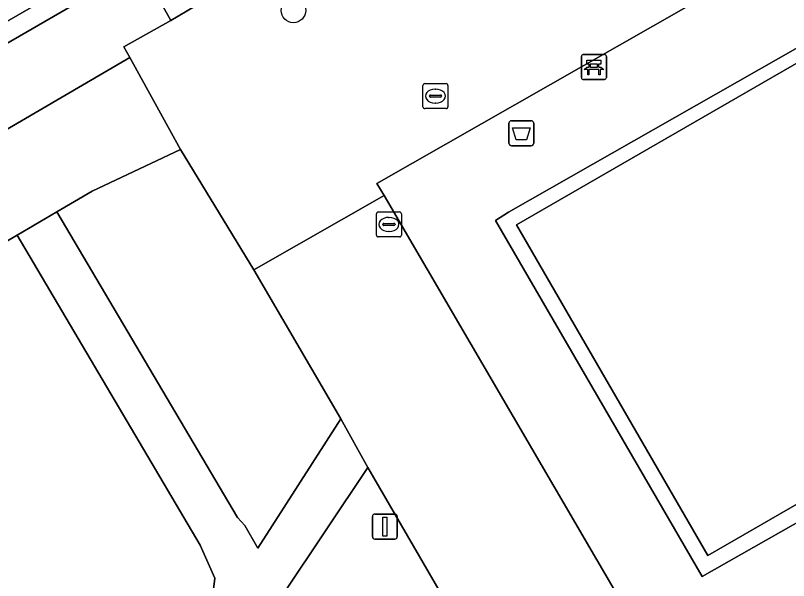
# Model space of a CAD drawing. Extents: x 155018 to 156648, y 383979 to 385733.
# Drawn here: x 155933.73 to 155964.63, y 385125.41 to 385148.02 of the extents above; entities that cross this region are included whole.
import ezdxf

# ---------------------------------------------------------------- set-up
doc = ezdxf.new("R2010")
doc.units = 0
for name, color, linetype in [('IMGEO_Afvalbak', 7, 'Continuous'), ('IMGEO_Bank', 7, 'Continuous'), ('IMGEO_Boom', 7, 'Continuous'), ('IMGEO_Groenvoorziening', 7, 'Continuous'), ('IMGEO_Lichtmast', 7, 'Continuous'), ('IMGEO_Pand', 7, 'Continuous'), ('IMGEO_Rijbaan_lokaal_gesloten', 7, 'Continuous'), ('IMGEO_Rioolput', 7, 'Continuous'), ('IMGEO_Voetpad_onverhard', 7, 'Continuous'), ('IMGEO_Voetpad_open', 7, 'Continuous')]:
    doc.layers.add(name, color=color, linetype=linetype)

msp = doc.modelspace()

# ---------------------------------------------------------------- linework, layer by layer
at = {"layer": 'IMGEO_Afvalbak'}
for p, q in [((155953.556, 385143.807), (155954.346, 385143.807)), ((155954.346, 385143.807), (155953.556, 385143.807)), ((155953.456, 385142.907), (155953.456, 385143.707)), ((155953.456, 385143.707), (155953.456, 385142.907)), ((155954.446, 385143.707), (155954.446, 385142.907)), ((155954.446, 385142.907), (155954.446, 385143.707)), ((155954.346, 385142.807), (155953.556, 385142.807)), ((155953.556, 385142.807), (155954.346, 385142.807))]:
    msp.add_line(p, q, dxfattribs=at)
msp.add_lwpolyline([(155953.599, 385143.521), (155954.303, 385143.521), (155954.154, 385143.051), (155953.748, 385143.051), (155953.599, 385143.521)], dxfattribs=at)
for centre, start, end in [((155953.556, 385143.707), 90, 180), ((155953.556, 385143.707), 90, 180), ((155954.346, 385143.707), 0, 90), ((155954.346, 385143.707), 360, 90), ((155953.556, 385142.907), 180, 270), ((155953.556, 385142.907), 180, 270), ((155954.346, 385142.907), 270, 0), ((155954.346, 385142.907), 270, 0)]:
    msp.add_arc(centre, 0.1, start, end, dxfattribs=at)
at = {"layer": 'IMGEO_Bank'}
for p, q in [((155956.352, 385145.533), (155956.352, 385146.374)), ((155956.352, 385146.374), (155956.352, 385145.533)), ((155956.427, 385146.458), (155957.268, 385146.458)), ((155957.268, 385146.458), (155956.427, 385146.458)), ((155957.352, 385146.383), (155957.352, 385145.542)), ((155957.352, 385145.542), (155957.352, 385146.383)), ((155956.661, 385145.964), (155956.661, 385146.07)), ((155956.705, 385146.07), (155956.705, 385145.964)), ((155956.993, 385146.076), (155956.711, 385146.076)), ((155956.711, 385145.958), (155956.993, 385145.958)), ((155956.999, 385145.964), (155956.999, 385146.07)), ((155957.043, 385146.07), (155957.043, 385145.964)), ((155957.049, 385145.856), (155956.656, 385145.856)), ((155957.277, 385145.458), (155956.436, 385145.458)), ((155956.436, 385145.458), (155957.277, 385145.458))]:
    msp.add_line(p, q, dxfattribs=at)
for points in [[(155956.599, 385145.856), (155956.457, 385145.856), (155956.569, 385145.958), (155956.655, 385145.958)], [(155956.655, 385146.076), (155956.569, 385146.076), (155956.569, 385146.237), (155957.132, 385146.237), (155957.132, 385146.076), (155957.049, 385146.076)], [(155957.049, 385145.958), (155957.132, 385145.958), (155957.244, 385145.856), (155957.105, 385145.856)], [(155956.649, 385145.849), (155956.649, 385145.642), (155956.606, 385145.642), (155956.606, 385145.849)], [(155957.099, 385145.849), (155957.099, 385145.642), (155957.055, 385145.642), (155957.055, 385145.849)]]:
    msp.add_lwpolyline(points, dxfattribs=at)
for centre, radius, start, end in [((155956.43, 385146.38), 0.0779, 92.4484, 184.2845), ((155956.43, 385146.38), 0.0779, 92.4484, 184.2845), ((155957.274, 385146.38), 0.0779, 2.4484, 94.2845), ((155957.274, 385146.38), 0.0779, 2.4484, 94.2845), ((155956.654, 385146.069), 0.00671, 2.8957, 87.1043), ((155956.654, 385145.965), 0.00671, 272.8957, 357.1043), ((155956.711, 385146.069), 0.00671, 92.8957, 177.1043), ((155956.711, 385145.965), 0.00671, 182.8957, 267.1043), ((155956.993, 385146.069), 0.00671, 2.8957, 87.1043), ((155956.993, 385145.965), 0.00671, 272.8957, 357.1043), ((155957.05, 385146.069), 0.00671, 92.8957, 177.1043), ((155957.05, 385145.965), 0.00671, 182.8957, 267.1043), ((155956.599, 385145.849), 0.00671, 2.8957, 87.1043), ((155956.656, 385145.849), 0.00671, 92.8957, 177.1043), ((155957.048, 385145.849), 0.00671, 2.8957, 87.1043), ((155957.105, 385145.849), 0.00671, 92.8957, 177.1043), ((155956.43, 385145.536), 0.0779, 182.4484, 274.2845), ((155956.43, 385145.536), 0.0779, 182.4484, 274.2845), ((155957.274, 385145.536), 0.0779, 272.4484, 4.2845), ((155957.274, 385145.536), 0.0779, 272.4484, 4.2845)]:
    msp.add_arc(centre, radius, start, end, dxfattribs=at)
at = {"layer": 'IMGEO_Boom'}
msp.add_circle((155944.841, 385148.22), 0.489, dxfattribs=at)
at = {"layer": 'IMGEO_Groenvoorziening'}
for points in [[(155974.094, 385128.186), (155977.253, 385130.029), (155975.235, 385133.568), (155961.186, 385125.568), (155952.921, 385139.818), (155953.439, 385140.153), (155969.245, 385149.163), (155967.443, 385152.314), (155963.396, 385150), (155948.173, 385141.295), (155948.462, 385140.816), (155960.411, 385120.341), (155970.829, 385126.313), (155969.632, 385128.302), (155972.983, 385130.221)], [(155938.301, 385146.338), (155938.063, 385146.771), (155939.937, 385147.82), (155938.721, 385150.001), (155924.107, 385141.541), (155925.677, 385138.96)], [(155943.259, 385137.844), (155940.323, 385142.663), (155936.799, 385140.985), (155935.387, 385140.161), (155942.598, 385127.934), (155942.898, 385127.612), (155943.422, 385126.704), (155946.734, 385131.887)], [(155947.814, 385129.936), (155944.463, 385124.9), (155957.572, 385102.179), (155962.306, 385104.947), (155962.233, 385105.067)]]:
    msp.add_lwpolyline(points, close=True, dxfattribs=at)
msp.add_lwpolyline([(155928.352, 385100.4), (155934.718, 385111.159), (155935.075, 385111.985), (155941.5, 385123.858), (155941.701, 385125.507), (155941.117, 385126.829), (155933.8, 385139.234), (155910.898, 385125.861), (155910.498, 385124.837), (155915.014, 385125.636), (155914.489, 385121.931), (155909.864, 385102.917), (155913.537, 385098.356)], dxfattribs=at)
at = {"layer": 'IMGEO_Lichtmast'}
for p, q in [((155948.1, 385128.068), (155948.89, 385128.068)), ((155948.89, 385128.068), (155948.1, 385128.068)), ((155948, 385127.168), (155948, 385127.968)), ((155948, 385127.968), (155948, 385127.168)), ((155948.99, 385127.968), (155948.99, 385127.168)), ((155948.99, 385127.168), (155948.99, 385127.968)), ((155948.89, 385127.068), (155948.1, 385127.068)), ((155948.1, 385127.068), (155948.89, 385127.068))]:
    msp.add_line(p, q, dxfattribs=at)
msp.add_lwpolyline([(155948.42, 385127.943), (155948.57, 385127.943), (155948.57, 385127.193), (155948.42, 385127.193), (155948.42, 385127.943)], dxfattribs=at)
for centre, start, end in [((155948.1, 385127.968), 90, 180), ((155948.1, 385127.968), 90, 180), ((155948.89, 385127.968), 0, 90), ((155948.89, 385127.968), 360, 90), ((155948.1, 385127.168), 180, 270), ((155948.1, 385127.168), 180, 270), ((155948.89, 385127.168), 270, 0), ((155948.89, 385127.168), 270, 0)]:
    msp.add_arc(centre, 0.1, start, end, dxfattribs=at)
at = {"layer": 'IMGEO_Pand'}
msp.add_lwpolyline([(155915.918, 385137.715), (155946.305, 385155.252), (155933.656, 385177.099)], dxfattribs=at)
msp.add_lwpolyline([(155961.404, 385126.407), (155993.292, 385144.816), (155990.981, 385161.142), (155953.759, 385139.65)], close=True, dxfattribs=at)
at = {"layer": 'IMGEO_Rijbaan_lokaal_gesloten'}
for points in [[(155993.292, 385144.816), (155961.404, 385126.407), (155953.759, 385139.65), (155990.981, 385161.142)], [(155969.245, 385149.163), (155953.439, 385140.153), (155952.921, 385139.818), (155961.186, 385125.568), (155975.235, 385133.568)], [(155970.829, 385126.313), (155960.411, 385120.341), (155948.462, 385140.816), (155943.259, 385137.844), (155946.734, 385131.887), (155947.814, 385129.936), (155962.233, 385105.067), (155962.306, 385104.947), (155963.263, 385103.379), (155964.675, 385101.067)]]:
    msp.add_lwpolyline(points, dxfattribs=at)
at = {"layer": 'IMGEO_Rioolput'}
for p, q in [((155950.018, 385144.368), (155950.018, 385145.22)), ((155950.093, 385145.294), (155950.945, 385145.294)), ((155950.506, 385145.074), (155950.531, 385145.074)), ((155951.019, 385145.22), (155951.019, 385144.368)), ((155950.277, 385144.788), (155950.277, 385144.8)), ((155950.715, 385144.751), (155950.317, 385144.751)), ((155950.32, 385144.837), (155950.718, 385144.837)), ((155950.761, 385144.8), (155950.761, 385144.788)), ((155950.529, 385144.514), (155950.504, 385144.514)), ((155950.945, 385144.294), (155950.093, 385144.294)), ((155948.159, 385139.234), (155948.159, 385140.086)), ((155948.234, 385140.16), (155949.086, 385140.16)), ((155949.16, 385140.086), (155949.16, 385139.234)), ((155948.647, 385139.94), (155948.672, 385139.94)), ((155948.418, 385139.654), (155948.418, 385139.666)), ((155948.856, 385139.617), (155948.458, 385139.617)), ((155948.461, 385139.703), (155948.859, 385139.703)), ((155948.902, 385139.666), (155948.902, 385139.654)), ((155949.086, 385139.16), (155948.234, 385139.16)), ((155948.67, 385139.38), (155948.645, 385139.38))]:
    msp.add_line(p, q, dxfattribs=at)
for points in [[(155950.018, 385144.368), (155950.018, 385145.22)], [(155950.093, 385145.294), (155950.945, 385145.294)], [(155951.019, 385145.22), (155951.019, 385144.368)], [(155950.945, 385144.294), (155950.093, 385144.294)], [(155948.159, 385139.234), (155948.159, 385140.086)], [(155948.234, 385140.16), (155949.086, 385140.16)], [(155949.16, 385140.086), (155949.16, 385139.234)], [(155949.086, 385139.16), (155948.234, 385139.16)]]:
    msp.add_lwpolyline(points, dxfattribs=at)
for centre, radius, start, end in [((155950.095, 385145.218), 0.0765, 91.552, 178.448), ((155950.095, 385145.218), 0.0765, 91.552, 178.448), ((155950.943, 385145.218), 0.0765, 1.552, 88.448), ((155950.943, 385145.218), 0.0765, 1.552, 88.448), ((155950.317, 385144.797), 0.0403, 85.8775, 175.7526), ((155950.314, 385144.787), 0.0366, 178.938, 274.7102), ((155950.718, 385144.794), 0.043, 264.8664, 352.4533), ((155950.722, 385144.799), 0.0386, 1.7309, 96.639), ((155950.095, 385144.37), 0.0765, 181.552, 268.448), ((155950.095, 385144.37), 0.0765, 181.552, 268.448), ((155950.943, 385144.37), 0.0765, 271.552, 358.448), ((155950.943, 385144.37), 0.0765, 271.552, 358.448), ((155948.236, 385140.084), 0.0765, 91.552, 178.448), ((155948.236, 385140.084), 0.0765, 91.552, 178.448), ((155949.084, 385140.084), 0.0765, 1.552, 88.448), ((155949.084, 385140.084), 0.0765, 1.552, 88.448), ((155948.458, 385139.663), 0.0403, 85.8775, 175.7526), ((155948.455, 385139.653), 0.0366, 178.938, 274.7102), ((155948.859, 385139.66), 0.043, 264.8664, 352.4533), ((155948.863, 385139.665), 0.0386, 1.7309, 96.639), ((155948.236, 385139.236), 0.0765, 181.552, 268.448), ((155948.236, 385139.236), 0.0765, 181.552, 268.448), ((155949.084, 385139.236), 0.0765, 271.552, 358.448), ((155949.084, 385139.236), 0.0765, 271.552, 358.448)]:
    msp.add_arc(centre, radius, start, end, dxfattribs=at)
for centre, major_axis, ratio, start_param, end_param in [((155950.505, 385144.794), (-0.387, 0.002), 0.722429, 4.712389, 7.853982), ((155950.53, 385144.794), (-0.39, 0.002), 0.717154, 1.570796, 4.712389), ((155948.646, 385139.66), (-0.387, 0.002), 0.722429, 4.712389, 7.853982), ((155948.671, 385139.66), (-0.39, 0.002), 0.717154, 1.570796, 4.712389)]:
    msp.add_ellipse(centre, major_axis=major_axis, ratio=ratio, start_param=start_param, end_param=end_param, dxfattribs=at)
at = {"layer": 'IMGEO_Voetpad_onverhard'}
msp.add_lwpolyline([(155944.463, 385124.9), (155947.814, 385129.936), (155946.734, 385131.887), (155943.422, 385126.704), (155942.898, 385127.612), (155942.598, 385127.934), (155935.387, 385140.161), (155933.8, 385139.234), (155941.117, 385126.829), (155941.701, 385125.507), (155941.5, 385123.858), (155935.075, 385111.985), (155934.718, 385111.159), (155934.731, 385110.57), (155944.948, 385092.931), (155952.746, 385089.374), (155966.548, 385082.77), (155973.602, 385070.074), (155975.194, 385070.993), (155965.53, 385088.387), (155958.49, 385100.588), (155963.263, 385103.379), (155962.306, 385104.947), (155957.572, 385102.179)], close=True, dxfattribs=at)
at = {"layer": 'IMGEO_Voetpad_open'}
msp.add_lwpolyline([(155963.396, 385150), (155961.111, 385153.919), (155958.618, 385158.24), (155955.23, 385156.239), (155942.077, 385148.505), (155941.831, 385148.949), (155939.937, 385147.82), (155938.063, 385146.771), (155938.301, 385146.338), (155940.323, 385142.663), (155943.259, 385137.844), (155948.462, 385140.816), (155948.173, 385141.295)], close=True, dxfattribs=at)
for points in [[(155946.305, 385155.252), (155915.918, 385137.715), (155915.627, 385136.87), (155915.472, 385136.522), (155920.891, 385139.709), (155922.44, 385137.184), (155913.915, 385132.269), (155915.467, 385136.509), (155912.74, 385130.373)], [(155940.323, 385142.663), (155938.301, 385146.338), (155925.677, 385138.96), (155924.107, 385141.541), (155938.721, 385150.001), (155939.937, 385147.82), (155941.831, 385148.949)], [(155910.898, 385125.861), (155933.8, 385139.234), (155935.387, 385140.161), (155936.799, 385140.985), (155940.323, 385142.663)]]:
    msp.add_lwpolyline(points, dxfattribs=at)

doc.saveas('drawing.dxf')
